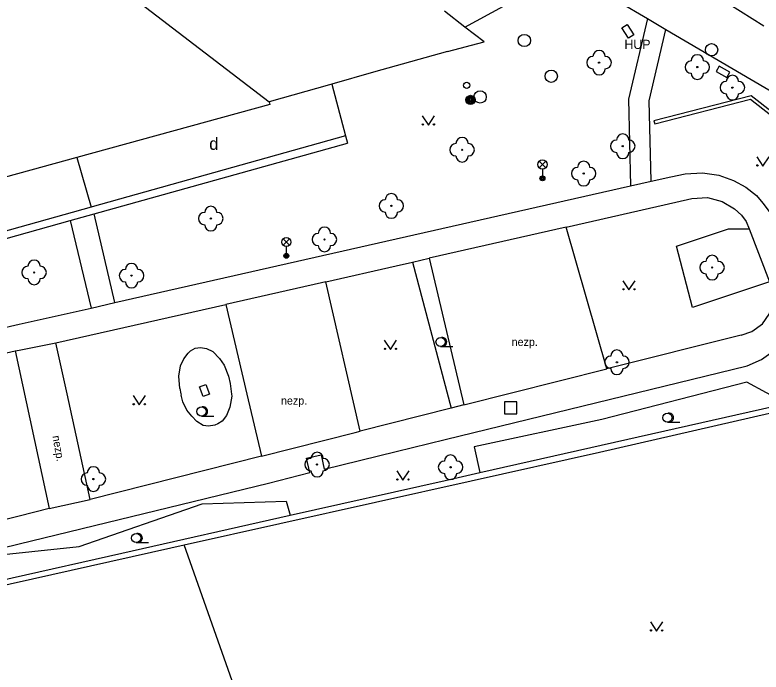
# Model space of a CAD drawing. Extents: x -595546 to -593986, y -1160845 to -1159202.
# Drawn here: x -595417.5 to -595356.9, y -1160447.6 to -1160394.2 of the extents above; entities that cross this region are included whole.
import ezdxf

# ---------------------------------------------------------------- set-up
doc = ezdxf.new("R2010")
doc.units = 0
for name, color, linetype in [('Level 22', 7, 'Continuous'), ('Level 24', 7, 'Continuous'), ('Level 26', 7, 'Continuous'), ('Level 27', 7, 'Continuous'), ('Level 28', 7, 'Continuous'), ('Level 31', 7, 'Continuous'), ('Level 33', 7, 'Continuous'), ('Level 36', 7, 'Continuous'), ('Level 41', 7, 'Continuous'), ('plynovod - povrch.  znaky - PRIS skut. velikost', 7, 'Continuous'), ('Specificka linie pasportu komunikaci', 7, 'Continuous'), ('TM - budovy zdene_ betonove - VP', 7, 'Continuous'), ('TM - chodniky - VP', 7, 'Continuous'), ('TM - komunikace - VP', 7, 'Continuous'), ('TM - letecke snimky - pomocna linie', 7, 'Continuous'), ('TM - plot drateny_ kovovy - VP', 7, 'Continuous'), ('TM - plot zdeny_ ohradni zed - VP', 7, 'Continuous'), ('TM - podezdivka plotu - VP', 7, 'Continuous'), ('TM - popis objektu', 7, 'Continuous'), ('TM - popis povrchu', 7, 'Continuous'), ('TM - rozhrani ploch obecne - VP', 7, 'Continuous')]:
    doc.layers.add(name, color=color, linetype=linetype)

msp = doc.modelspace()

# ---------------------------------------------------------------- linework, layer by layer
at = {"layer": 'Level 22'}
for centre in [(-595370.05, -1160398.08), (-595362.07, -1160398.44), (-595359.22, -1160400.11), (-595381.17, -1160405.16), (-595368.13, -1160404.87), (-595371.3, -1160407.09), (-595386.92, -1160409.72), (-595401.58, -1160410.75), (-595392.35, -1160412.45), (-595360.87, -1160414.73), (-595415.93, -1160415.13), (-595408.02, -1160415.39), (-595368.6, -1160422.43), (-595392.95, -1160430.74), (-595382.11, -1160430.96), (-595411.12, -1160431.92)]:
    msp.add_circle(centre, 0.05, dxfattribs=at)
for centre, start, end in [((-595370.05, -1160397.58), 0, 180), ((-595370.55, -1160398.08), 90, 270), ((-595369.55, -1160398.08), 270, 90), ((-595362.57, -1160398.44), 90, 270), ((-595362.07, -1160397.94), 0, 180), ((-595361.57, -1160398.44), 270, 90), ((-595370.05, -1160398.58), 180, 0), ((-595362.07, -1160398.94), 180, 0), ((-595359.22, -1160399.61), 0, 180), ((-595359.72, -1160400.11), 90, 270), ((-595358.72, -1160400.11), 270, 90), ((-595359.22, -1160400.61), 180, 0), ((-595368.13, -1160404.37), 0, 180), ((-595381.17, -1160404.66), 0, 180), ((-595368.63, -1160404.87), 90, 270), ((-595367.63, -1160404.87), 270, 90), ((-595381.67, -1160405.16), 90, 270), ((-595380.67, -1160405.16), 270, 90), ((-595381.17, -1160405.66), 180, 0), ((-595368.13, -1160405.37), 180, 0), ((-595371.3, -1160406.59), 0, 180), ((-595371.8, -1160407.09), 90, 270), ((-595370.8, -1160407.09), 270, 90), ((-595371.3, -1160407.59), 180, 0), ((-595386.92, -1160409.22), 0, 180), ((-595387.42, -1160409.72), 90, 270), ((-595386.42, -1160409.72), 270, 90), ((-595401.58, -1160410.25), 0, 180), ((-595402.08, -1160410.75), 90, 270), ((-595401.08, -1160410.75), 270, 90), ((-595386.92, -1160410.22), 180, 0), ((-595401.58, -1160411.25), 180, 0), ((-595392.35, -1160411.95), 0, 180), ((-595392.85, -1160412.45), 90, 270), ((-595391.85, -1160412.45), 270, 90), ((-595392.35, -1160412.95), 180, 0), ((-595415.93, -1160414.63), 0, 180), ((-595361.37, -1160414.73), 90, 270), ((-595360.87, -1160414.23), 0, 180), ((-595360.37, -1160414.73), 270, 90), ((-595416.43, -1160415.13), 90, 270), ((-595415.43, -1160415.13), 270, 90), ((-595408.52, -1160415.39), 90, 270), ((-595408.02, -1160414.89), 0, 180), ((-595407.52, -1160415.39), 270, 90), ((-595360.87, -1160415.23), 180, 0), ((-595415.93, -1160415.63), 180, 0), ((-595408.02, -1160415.89), 180, 0), ((-595368.6, -1160421.93), 0, 180), ((-595369.1, -1160422.43), 90, 270), ((-595368.1, -1160422.43), 270, 90), ((-595368.6, -1160422.93), 180, 0), ((-595392.95, -1160430.24), 0, 180), ((-595382.11, -1160430.46), 0, 180), ((-595393.45, -1160430.74), 90, 270), ((-595392.45, -1160430.74), 270, 90), ((-595382.61, -1160430.96), 90, 270), ((-595381.61, -1160430.96), 270, 90), ((-595411.12, -1160431.42), 0, 180), ((-595392.95, -1160431.24), 180, 0), ((-595411.62, -1160431.92), 90, 270), ((-595410.62, -1160431.92), 270, 90), ((-595382.11, -1160431.46), 180, 0), ((-595411.12, -1160432.42), 180, 0)]:
    msp.add_arc(centre, 0.5, start, end, dxfattribs=at)
at = {"layer": 'Level 24'}
msp.add_lwpolyline([(-595360.538, -1160398.785), (-595359.673, -1160399.287), (-595359.422, -1160398.855), (-595360.287, -1160398.353)], close=True, dxfattribs=at)
at = {"layer": 'Level 26'}
msp.add_lwpolyline([(-595377.73, -1160426.63), (-595376.73, -1160426.63), (-595376.73, -1160425.63), (-595377.73, -1160425.63)], close=True, dxfattribs=at)
at = {"layer": 'Level 27'}
for centre in [(-595376.12, -1160396.28), (-595360.91, -1160397.03), (-595373.93, -1160399.18), (-595379.71, -1160400.87)]:
    msp.add_circle(centre, 0.5, dxfattribs=at)
at = {"layer": 'Level 28'}
msp.add_circle((-595380.8, -1160399.92), 0.25, dxfattribs=at)
at = {"layer": 'Level 31'}
for radius in [0.375, 0.305, 0.235, 0.165, 0.0781]:
    msp.add_circle((-595380.49, -1160401.11), radius, dxfattribs=at)
at = {"layer": 'Level 33'}
for p, q in [((-595374.915, -1160406.62), (-595374.385, -1160406.09)), ((-595374.915, -1160406.09), (-595374.385, -1160406.62)), ((-595374.65, -1160406.73), (-595374.65, -1160407.48)), ((-595395.715, -1160412.92), (-595395.185, -1160412.39)), ((-595395.715, -1160412.39), (-595395.185, -1160412.92)), ((-595395.45, -1160413.03), (-595395.45, -1160413.78))]:
    msp.add_line(p, q, dxfattribs=at)
for centre, radius in [((-595374.65, -1160406.355), 0.375), ((-595374.65, -1160407.48), 0.2), ((-595374.65, -1160407.48), 0.145), ((-595374.65, -1160407.48), 0.0876), ((-595395.45, -1160412.655), 0.375), ((-595395.45, -1160413.78), 0.2), ((-595395.45, -1160413.78), 0.145), ((-595395.45, -1160413.78), 0.0876)]:
    msp.add_circle(centre, radius, dxfattribs=at)
at = {"layer": 'Level 36'}
for p, q in [((-595382.92, -1160421.155), (-595381.92, -1160421.155)), ((-595402.34, -1160426.805), (-595401.34, -1160426.805)), ((-595364.5, -1160427.305), (-595363.5, -1160427.305)), ((-595407.64, -1160437.085), (-595406.64, -1160437.085))]:
    msp.add_line(p, q, dxfattribs=at)
for points in [[(-595384.41, -1160402.4), (-595383.91, -1160403.15), (-595383.41, -1160402.4)], [(-595357.24, -1160405.73), (-595356.74, -1160406.48), (-595356.24, -1160405.73)], [(-595368.12, -1160415.8), (-595367.62, -1160416.55), (-595367.12, -1160415.8)], [(-595387.49, -1160420.64), (-595386.99, -1160421.39), (-595386.49, -1160420.64)], [(-595407.89, -1160425.14), (-595407.39, -1160425.89), (-595406.89, -1160425.14)], [(-595386.48, -1160431.25), (-595385.98, -1160432), (-595385.48, -1160431.25)], [(-595365.88, -1160443.52), (-595365.38, -1160444.27), (-595364.88, -1160443.52)]]:
    msp.add_lwpolyline(points, dxfattribs=at)
for centre, radius in [((-595384.36, -1160403.1), 0.05), ((-595383.461, -1160403.1), 0.05), ((-595357.19, -1160406.43), 0.05), ((-595368.07, -1160416.5), 0.05), ((-595367.171, -1160416.5), 0.05), ((-595382.92, -1160420.78), 0.375), ((-595387.44, -1160421.34), 0.05), ((-595386.541, -1160421.34), 0.05), ((-595407.84, -1160425.84), 0.05), ((-595406.941, -1160425.84), 0.05), ((-595402.34, -1160426.43), 0.375), ((-595364.5, -1160426.93), 0.375), ((-595386.43, -1160431.95), 0.05), ((-595385.531, -1160431.95), 0.05), ((-595407.64, -1160436.71), 0.375), ((-595365.83, -1160444.22), 0.05), ((-595364.931, -1160444.22), 0.05)]:
    msp.add_circle(centre, radius, dxfattribs=at)
for centre in [(-595382.795, -1160420.78), (-595402.215, -1160426.43), (-595364.375, -1160426.93), (-595407.515, -1160436.71)]:
    msp.add_arc(centre, 0.375, 260.40593, 99.59407, dxfattribs=at)
at = {"layer": 'plynovod - povrch.  znaky - PRIS skut. velikost'}
msp.add_lwpolyline([(-595368.2, -1160395.25), (-595367.78, -1160394.98), (-595367.24, -1160395.82), (-595367.66, -1160396.09), (-595368.2, -1160395.25)], dxfattribs=at)
at = {"layer": 'Specificka linie pasportu komunikaci'}
for points in [[(-595409.37, -1160417.58), (-595411.05, -1160410.37)], [(-595413, -1160410.91), (-595411.31, -1160418.02)]]:
    msp.add_lwpolyline(points, dxfattribs=at)
at = {"layer": 'TM - budovy zdene_ betonove - VP'}
for points in [[(-595432.89, -1160373.62), (-595396.85, -1160401.27)], [(-595380.94, -1160395.19), (-595382.61, -1160393.9)], [(-595379.37, -1160396.4), (-595380.94, -1160395.19)], [(-595382.37, -1160397.16), (-595379.37, -1160396.4)], [(-595382.37, -1160397.16), (-595388.37, -1160398.86)], [(-595388.37, -1160398.86), (-595391.76, -1160399.83)], [(-595391.95, -1160399.88), (-595396.85, -1160401.27)], [(-595391.76, -1160399.83), (-595391.95, -1160399.88)], [(-595396.79, -1160401.47), (-595412.47, -1160405.78)], [(-595396.85, -1160401.27), (-595396.79, -1160401.47)], [(-595412.47, -1160405.78), (-595427.73, -1160409.98)]]:
    msp.add_lwpolyline(points, dxfattribs=at)
at = {"layer": 'TM - chodniky - VP'}
for points in [[(-595380.94, -1160395.19), (-595372.48, -1160390.57)], [(-595364.23, -1160407.36), (-595363.06, -1160407.11), (-595361.66, -1160407.04), (-595360.33, -1160407.21), (-595359.14, -1160407.65), (-595358.12, -1160408.2), (-595357.26, -1160408.88), (-595356.75, -1160409.49), (-595356.15, -1160410.29)], [(-595365.82, -1160407.72), (-595364.23, -1160407.36)], [(-595386.54, -1160412.41), (-595367.49, -1160408.1)], [(-595367.49, -1160408.1), (-595365.82, -1160407.72)], [(-595372.72, -1160411.44), (-595363.81, -1160409.42)], [(-595363.81, -1160409.42), (-595362.51, -1160409.12), (-595361.25, -1160409.05), (-595360.06, -1160409.36), (-595359.04, -1160409.97), (-595358.49, -1160410.48), (-595358.1, -1160410.98)], [(-595358.1, -1160410.98), (-595357.87, -1160411.58)], [(-595369.42, -1160422.96), (-595372.72, -1160411.44)], [(-595357.87, -1160411.58), (-595356.2, -1160415.88)], [(-595409.37, -1160417.58), (-595386.54, -1160412.41)], [(-595386.54, -1160414.58), (-595385.21, -1160414.28)], [(-595385.21, -1160414.28), (-595383.84, -1160413.97)], [(-595383.84, -1160413.97), (-595381.02, -1160425.9)], [(-595392.24, -1160415.88), (-595386.54, -1160414.58)], [(-595389.45, -1160428.03), (-595392.24, -1160415.88)], [(-595358.52, -1160420.22), (-595357.64, -1160419.92), (-595356.79, -1160419.31), (-595356.24, -1160418.52), (-595355.97, -1160417.64), (-595355.97, -1160416.99), (-595356, -1160416.4)], [(-595414.16, -1160420.86), (-595400.37, -1160417.72)], [(-595411.31, -1160418.02), (-595409.37, -1160417.58)], [(-595400.37, -1160417.72), (-595398.65, -1160425.01)], [(-595417.14, -1160419.34), (-595411.31, -1160418.02)], [(-595358.01, -1160422.72), (-595356.86, -1160422.21), (-595355.73, -1160421.39), (-595354.88, -1160420.47), (-595354.33, -1160419.48), (-595354.21, -1160419.13)], [(-595422.77, -1160420.62), (-595417.14, -1160419.34)], [(-595358.52, -1160420.22), (-595369.42, -1160422.96)], [(-595413.26, -1160425), (-595414.16, -1160420.86)], [(-595430.62, -1160424.53), (-595417.46, -1160421.51)], [(-595417.46, -1160421.51), (-595414.71, -1160434.32)], [(-595382.54, -1160428.71), (-595358.01, -1160422.72)], [(-595411.39, -1160433.59), (-595413.26, -1160425)], [(-595398.65, -1160425.01), (-595397.46, -1160430.06)], [(-595382.07, -1160426.17), (-595389.45, -1160428.03)], [(-595381.02, -1160425.9), (-595382.07, -1160426.17)], [(-595386.53, -1160429.68), (-595382.54, -1160428.71)], [(-595417.14, -1160437.18), (-595396.9, -1160432.24), (-595393.53, -1160431.39), (-595393.82, -1160430.21), (-595392.62, -1160429.96), (-595392.37, -1160431.11), (-595386.53, -1160429.68)], [(-595397.46, -1160430.06), (-595411.39, -1160433.59)], [(-595414.71, -1160434.32), (-595417.14, -1160434.93)], [(-595417.14, -1160434.93), (-595439.93, -1160440.6)], [(-595439.27, -1160442.59), (-595417.14, -1160437.18)]]:
    msp.add_lwpolyline(points, dxfattribs=at)
at = {"layer": 'TM - komunikace - VP'}
for points in [[(-595372.48, -1160390.57), (-595368.53, -1160393.09), (-595366.12, -1160394.5)], [(-595359.52, -1160393.31), (-595356.68, -1160395.09)], [(-595366.12, -1160394.5), (-595364.63, -1160395.38)], [(-595364.63, -1160395.38), (-595355.8, -1160400.56)]]:
    msp.add_lwpolyline(points, dxfattribs=at)
at = {"layer": 'TM - letecke snimky - pomocna linie'}
msp.add_lwpolyline([(-595369.22, -1160539.54), (-595370.022, -1160532.925), (-595403.749, -1160437.257)], dxfattribs=at)
at = {"layer": 'TM - plot drateny_ kovovy - VP'}
for points in [[(-595403.749, -1160437.257), (-595380.44, -1160432.07), (-595370.02, -1160429.73), (-595354.55, -1160426.18), (-595346.18, -1160424.24)], [(-595404.84, -1160437.5), (-595403.749, -1160437.257)], [(-595429.15, -1160442.95), (-595404.84, -1160437.5)]]:
    msp.add_lwpolyline(points, dxfattribs=at)
at = {"layer": 'TM - plot zdeny_ ohradni zed - VP'}
for points in [[(-595391.76, -1160399.83), (-595390.63, -1160404.03)], [(-595390.63, -1160404.03), (-595390.47, -1160404.61)], [(-595412.47, -1160405.78), (-595411.31, -1160409.83)]]:
    msp.add_lwpolyline(points, dxfattribs=at)
at = {"layer": 'TM - podezdivka plotu - VP'}
for points in [[(-595379.73, -1160431.39), (-595354.86, -1160425.77)], [(-595382.55, -1160432.03), (-595379.73, -1160431.39)], [(-595395.13, -1160434.86), (-595382.55, -1160432.03)], [(-595426.64, -1160441.96), (-595408.82, -1160437.95), (-595395.13, -1160434.86)]]:
    msp.add_lwpolyline(points, dxfattribs=at)
at = {"layer": 'TM - rozhrani ploch obecne - VP'}
for points in [[(-595366.12, -1160394.5), (-595367.66, -1160401.06), (-595367.49, -1160408.1)], [(-595365.82, -1160407.72), (-595365.98, -1160401.19), (-595364.63, -1160395.38)], [(-595348.98, -1160407.58), (-595357.7, -1160400.77), (-595365.59, -1160402.81), (-595365.53, -1160403.05), (-595357.76, -1160401.04), (-595349.15, -1160407.78)], [(-595390.63, -1160404.03), (-595411.21, -1160409.8), (-595411.31, -1160409.83)], [(-595411.05, -1160410.37), (-595390.47, -1160404.61)], [(-595411.31, -1160409.83), (-595423.77, -1160413.31), (-595423.61, -1160413.88)], [(-595413, -1160410.91), (-595411.05, -1160410.37)], [(-595423.61, -1160413.88), (-595413, -1160410.91)], [(-595372.72, -1160411.44), (-595383.84, -1160413.97)], [(-595356.2, -1160415.88), (-595362.47, -1160417.98), (-595363.77, -1160412.99), (-595359.54, -1160411.59), (-595357.87, -1160411.58)], [(-595385.21, -1160414.28), (-595382.07, -1160426.17)], [(-595392.58, -1160415.96), (-595400.37, -1160417.72)], [(-595392.24, -1160415.88), (-595392.58, -1160415.96)], [(-595417.14, -1160421.45), (-595414.16, -1160420.86)], [(-595417.46, -1160421.51), (-595417.14, -1160421.45)], [(-595404.11, -1160424.56), (-595404.18, -1160423.55), (-595404.03, -1160422.71), (-595403.76, -1160422.14), (-595403.43, -1160421.68), (-595403.23, -1160421.5), (-595402.84, -1160421.29), (-595402.42, -1160421.22), (-595401.94, -1160421.31), (-595401.43, -1160421.55), (-595400.88, -1160422.12), (-595400.51, -1160422.65), (-595400.14, -1160423.57), (-595400.01, -1160424.16), (-595399.9, -1160425.01)], [(-595381.02, -1160425.9), (-595369.42, -1160422.96)], [(-595404.11, -1160424.56), (-595404.01, -1160425)], [(-595402.5, -1160424.43), (-595401.98, -1160424.24), (-595401.7, -1160425.02), (-595402.21, -1160425.21), (-595402.5, -1160424.43)], [(-595354.86, -1160425.77), (-595358.04, -1160424.05), (-595369.83, -1160427.07), (-595380.2, -1160429.3), (-595379.73, -1160431.39)], [(-595404.01, -1160425), (-595403.98, -1160425.11)], [(-595399.9, -1160425.01), (-595399.88, -1160425.17), (-595400.05, -1160426.07), (-595400.32, -1160426.75), (-595400.67, -1160427.21), (-595401, -1160427.43), (-595401.26, -1160427.54), (-595401.78, -1160427.61), (-595402.2, -1160427.56), (-595402.71, -1160427.23), (-595403.13, -1160426.82), (-595403.52, -1160426.31), (-595403.85, -1160425.65), (-595403.98, -1160425.11)], [(-595397.46, -1160430.06), (-595389.86, -1160428.13)], [(-595389.86, -1160428.13), (-595389.45, -1160428.03)], [(-595426.64, -1160441.96), (-595426.83, -1160441.16), (-595420, -1160438.21), (-595412.28, -1160437.41), (-595402.27, -1160433.93), (-595395.45, -1160433.72), (-595395.13, -1160434.86)], [(-595414.71, -1160434.32), (-595411.39, -1160433.59)]]:
    msp.add_lwpolyline(points, dxfattribs=at)

# ---------------------------------------------------------------- texts
at = {"layer": 'Level 41'}
msp.add_text('d', height=1, dxfattribs=at).set_placement((-595401.707, -1160405.165))
at = {"layer": 'TM - popis objektu'}
msp.add_text('HUP', height=0.75, dxfattribs=at).set_placement((-595367.99, -1160396.97))
at = {"layer": 'TM - popis povrchu'}
for p in [(-595377.15, -1160421.1), (-595395.88, -1160425.87)]:
    msp.add_text('nezp.', height=0.65, dxfattribs=at).set_placement(p)
msp.add_text('nezp.', height=0.65, rotation=279.87, dxfattribs=at).set_placement((-595414.45, -1160428.43))

doc.saveas('drawing.dxf')
